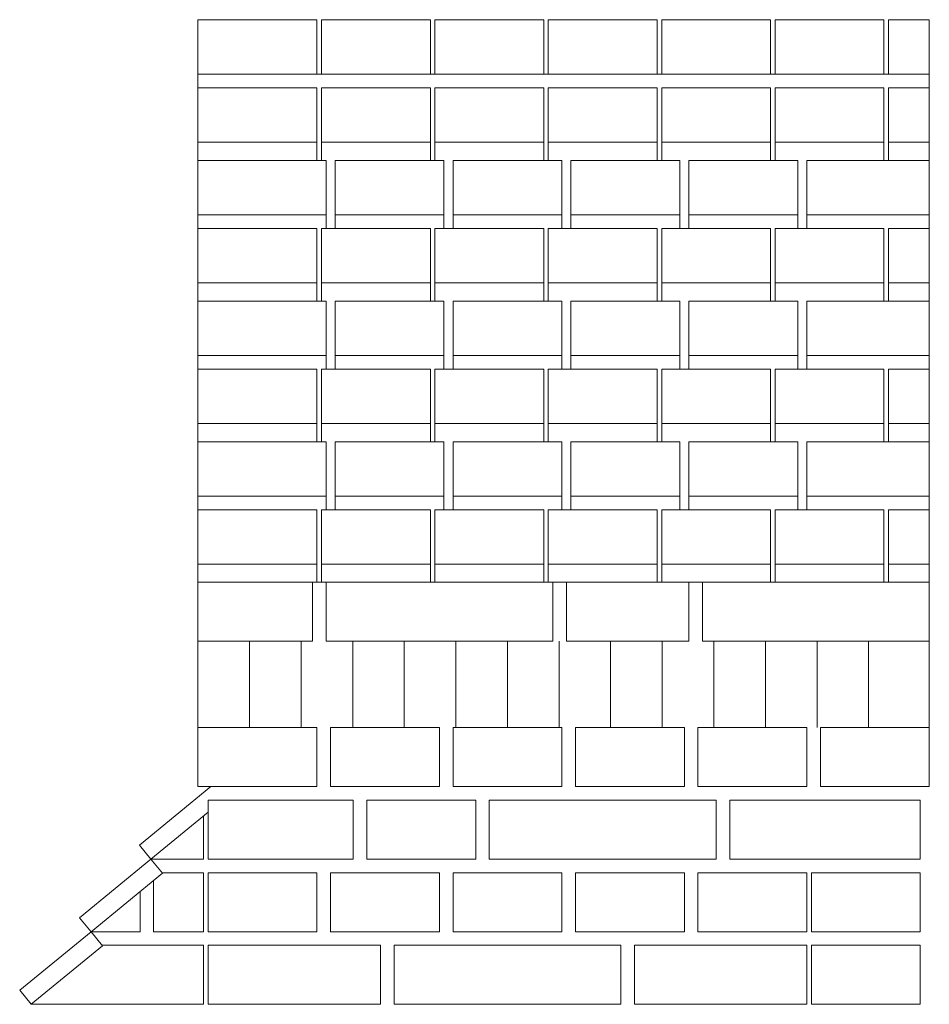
# Model space of a CAD drawing. Header units: millimetres. Extents: x 6567289036 to 6568990308, y 5976640423 to 5977332400.
# Tile 302 of 334: x 6568937162 to 6568938165, y 5976947665 to 5976948750. Entities that reach past the tile are written whole.
import ezdxf

# ---------------------------------------------------------------- set-up
doc = ezdxf.new("R2010")
doc.units = ezdxf.units.MM
doc.layers.add('INWENTARYZACJA', color=7, linetype='Continuous', lineweight=13)

msp = doc.modelspace()

# ---------------------------------------------------------------- linework, layer by layer
at = {"layer": 'INWENTARYZACJA'}
for p, q in [((6568937358.521295, 5976948749.54248), (6568937358.521295, 5976947969.54248)), ((6568937358.521295, 5976948749.54248), (6568937358.521295, 5976947969.54248)), ((6568937358.521295, 5976948689.54248), (6568938154.771295, 5976948689.54248)), ((6568937358.521295, 5976948689.54248), (6568938154.771295, 5976948689.54248)), ((6568938164.771295, 5976948129.54248), (6568938164.771295, 5976948689.54248)), ((6568938164.771295, 5976948129.54248), (6568938164.771295, 5976948689.54248)), ((6568937489.771295, 5976948614.54248), (6568937489.771295, 5976948594.54248)), ((6568937489.771295, 5976948614.54248), (6568937489.771295, 5976948594.54248)), ((6568937494.771295, 5976948614.54248), (6568937494.771295, 5976948594.54248)), ((6568937494.771295, 5976948614.54248), (6568937494.771295, 5976948594.54248)), ((6568937614.771295, 5976948614.54248), (6568937614.771295, 5976948594.54248)), ((6568937614.771295, 5976948614.54248), (6568937614.771295, 5976948594.54248)), ((6568937619.771295, 5976948614.54248), (6568937619.771295, 5976948594.54248)), ((6568937619.771295, 5976948614.54248), (6568937619.771295, 5976948594.54248)), ((6568937739.771295, 5976948614.54248), (6568937739.771295, 5976948594.54248)), ((6568937739.771295, 5976948614.54248), (6568937739.771295, 5976948594.54248)), ((6568937744.771295, 5976948614.54248), (6568937744.771295, 5976948594.54248)), ((6568937744.771295, 5976948614.54248), (6568937744.771295, 5976948594.54248)), ((6568937864.771295, 5976948614.54248), (6568937864.771295, 5976948594.54248)), ((6568937864.771295, 5976948614.54248), (6568937864.771295, 5976948594.54248)), ((6568937869.771295, 5976948614.54248), (6568937869.771295, 5976948594.54248)), ((6568937869.771295, 5976948614.54248), (6568937869.771295, 5976948594.54248)), ((6568937989.771295, 5976948614.54248), (6568937989.771295, 5976948594.54248)), ((6568937989.771295, 5976948614.54248), (6568937989.771295, 5976948594.54248)), ((6568937994.771295, 5976948614.54248), (6568937994.771295, 5976948594.54248)), ((6568937994.771295, 5976948614.54248), (6568937994.771295, 5976948594.54248)), ((6568938114.771295, 5976948614.54248), (6568938114.771295, 5976948594.54248)), ((6568938114.771295, 5976948614.54248), (6568938114.771295, 5976948594.54248)), ((6568938119.771295, 5976948614.54248), (6568938119.771295, 5976948594.54248)), ((6568938119.771295, 5976948614.54248), (6568938119.771295, 5976948594.54248)), ((6568937499.771295, 5976948534.54248), (6568937499.771295, 5976948519.54248)), ((6568937499.771295, 5976948534.54248), (6568937499.771295, 5976948519.54248)), ((6568937509.771295, 5976948534.54248), (6568937509.771295, 5976948519.54248)), ((6568937509.771295, 5976948534.54248), (6568937509.771295, 5976948519.54248)), ((6568937629.771295, 5976948534.54248), (6568937629.771295, 5976948519.54248)), ((6568937629.771295, 5976948534.54248), (6568937629.771295, 5976948519.54248)), ((6568937639.771295, 5976948534.54248), (6568937639.771295, 5976948519.54248)), ((6568937639.771295, 5976948534.54248), (6568937639.771295, 5976948519.54248)), ((6568937759.771295, 5976948534.54248), (6568937759.771295, 5976948519.54248)), ((6568937759.771295, 5976948534.54248), (6568937759.771295, 5976948519.54248)), ((6568937769.771295, 5976948534.54248), (6568937769.771295, 5976948519.54248)), ((6568937769.771295, 5976948534.54248), (6568937769.771295, 5976948519.54248)), ((6568937889.771295, 5976948534.54248), (6568937889.771295, 5976948519.54248)), ((6568937889.771295, 5976948534.54248), (6568937889.771295, 5976948519.54248)), ((6568937899.771295, 5976948534.54248), (6568937899.771295, 5976948519.54248)), ((6568937899.771295, 5976948534.54248), (6568937899.771295, 5976948519.54248)), ((6568938019.771295, 5976948534.54248), (6568938019.771295, 5976948519.54248)), ((6568938019.771295, 5976948534.54248), (6568938019.771295, 5976948519.54248)), ((6568938029.771295, 5976948534.54248), (6568938029.771295, 5976948519.54248)), ((6568938029.771295, 5976948534.54248), (6568938029.771295, 5976948519.54248)), ((6568937489.771295, 5976948459.54248), (6568937489.771295, 5976948439.54248)), ((6568937489.771295, 5976948459.54248), (6568937489.771295, 5976948439.54248)), ((6568937489.771295, 5976948459.54248), (6568937489.771295, 5976948439.54248)), ((6568937489.771295, 5976948459.54248), (6568937489.771295, 5976948439.54248)), ((6568937494.771295, 5976948459.54248), (6568937494.771295, 5976948439.54248)), ((6568937494.771295, 5976948459.54248), (6568937494.771295, 5976948439.54248)), ((6568937494.771295, 5976948459.54248), (6568937494.771295, 5976948439.54248)), ((6568937494.771295, 5976948459.54248), (6568937494.771295, 5976948439.54248)), ((6568937614.771295, 5976948459.54248), (6568937614.771295, 5976948439.54248)), ((6568937614.771295, 5976948459.54248), (6568937614.771295, 5976948439.54248)), ((6568937614.771295, 5976948459.54248), (6568937614.771295, 5976948439.54248)), ((6568937614.771295, 5976948459.54248), (6568937614.771295, 5976948439.54248)), ((6568937619.771295, 5976948459.54248), (6568937619.771295, 5976948439.54248)), ((6568937619.771295, 5976948459.54248), (6568937619.771295, 5976948439.54248)), ((6568937619.771295, 5976948459.54248), (6568937619.771295, 5976948439.54248)), ((6568937619.771295, 5976948459.54248), (6568937619.771295, 5976948439.54248)), ((6568937739.771295, 5976948459.54248), (6568937739.771295, 5976948439.54248)), ((6568937739.771295, 5976948459.54248), (6568937739.771295, 5976948439.54248)), ((6568937739.771295, 5976948459.54248), (6568937739.771295, 5976948439.54248)), ((6568937739.771295, 5976948459.54248), (6568937739.771295, 5976948439.54248)), ((6568937744.771295, 5976948459.54248), (6568937744.771295, 5976948439.54248)), ((6568937744.771295, 5976948459.54248), (6568937744.771295, 5976948439.54248)), ((6568937744.771295, 5976948459.54248), (6568937744.771295, 5976948439.54248)), ((6568937744.771295, 5976948459.54248), (6568937744.771295, 5976948439.54248)), ((6568937864.771295, 5976948459.54248), (6568937864.771295, 5976948439.54248)), ((6568937864.771295, 5976948459.54248), (6568937864.771295, 5976948439.54248)), ((6568937864.771295, 5976948459.54248), (6568937864.771295, 5976948439.54248)), ((6568937864.771295, 5976948459.54248), (6568937864.771295, 5976948439.54248)), ((6568937869.771295, 5976948459.54248), (6568937869.771295, 5976948439.54248)), ((6568937869.771295, 5976948459.54248), (6568937869.771295, 5976948439.54248)), ((6568937869.771295, 5976948459.54248), (6568937869.771295, 5976948439.54248)), ((6568937869.771295, 5976948459.54248), (6568937869.771295, 5976948439.54248)), ((6568937989.771295, 5976948459.54248), (6568937989.771295, 5976948439.54248)), ((6568937989.771295, 5976948459.54248), (6568937989.771295, 5976948439.54248)), ((6568937989.771295, 5976948459.54248), (6568937989.771295, 5976948439.54248)), ((6568937989.771295, 5976948459.54248), (6568937989.771295, 5976948439.54248)), ((6568937994.771295, 5976948459.54248), (6568937994.771295, 5976948439.54248)), ((6568937994.771295, 5976948459.54248), (6568937994.771295, 5976948439.54248)), ((6568937994.771295, 5976948459.54248), (6568937994.771295, 5976948439.54248)), ((6568937994.771295, 5976948459.54248), (6568937994.771295, 5976948439.54248)), ((6568938114.771295, 5976948459.54248), (6568938114.771295, 5976948439.54248)), ((6568938114.771295, 5976948459.54248), (6568938114.771295, 5976948439.54248)), ((6568938114.771295, 5976948459.54248), (6568938114.771295, 5976948439.54248)), ((6568938114.771295, 5976948459.54248), (6568938114.771295, 5976948439.54248)), ((6568938119.771295, 5976948459.54248), (6568938119.771295, 5976948439.54248)), ((6568938119.771295, 5976948459.54248), (6568938119.771295, 5976948439.54248)), ((6568938119.771295, 5976948459.54248), (6568938119.771295, 5976948439.54248)), ((6568938119.771295, 5976948459.54248), (6568938119.771295, 5976948439.54248)), ((6568937499.771295, 5976948379.54248), (6568937499.771295, 5976948364.54248)), ((6568937499.771295, 5976948379.54248), (6568937499.771295, 5976948364.54248)), ((6568937499.771295, 5976948379.54248), (6568937499.771295, 5976948364.54248)), ((6568937499.771295, 5976948379.54248), (6568937499.771295, 5976948364.54248)), ((6568937509.771295, 5976948379.54248), (6568937509.771295, 5976948364.54248)), ((6568937509.771295, 5976948379.54248), (6568937509.771295, 5976948364.54248)), ((6568937509.771295, 5976948379.54248), (6568937509.771295, 5976948364.54248)), ((6568937509.771295, 5976948379.54248), (6568937509.771295, 5976948364.54248)), ((6568937629.771295, 5976948379.54248), (6568937629.771295, 5976948364.54248)), ((6568937629.771295, 5976948379.54248), (6568937629.771295, 5976948364.54248)), ((6568937629.771295, 5976948379.54248), (6568937629.771295, 5976948364.54248)), ((6568937629.771295, 5976948379.54248), (6568937629.771295, 5976948364.54248)), ((6568937639.771295, 5976948379.54248), (6568937639.771295, 5976948364.54248)), ((6568937639.771295, 5976948379.54248), (6568937639.771295, 5976948364.54248)), ((6568937639.771295, 5976948379.54248), (6568937639.771295, 5976948364.54248)), ((6568937639.771295, 5976948379.54248), (6568937639.771295, 5976948364.54248)), ((6568937759.771295, 5976948379.54248), (6568937759.771295, 5976948364.54248)), ((6568937759.771295, 5976948379.54248), (6568937759.771295, 5976948364.54248)), ((6568937759.771295, 5976948379.54248), (6568937759.771295, 5976948364.54248)), ((6568937759.771295, 5976948379.54248), (6568937759.771295, 5976948364.54248)), ((6568937769.771295, 5976948379.54248), (6568937769.771295, 5976948364.54248)), ((6568937769.771295, 5976948379.54248), (6568937769.771295, 5976948364.54248)), ((6568937769.771295, 5976948379.54248), (6568937769.771295, 5976948364.54248)), ((6568937769.771295, 5976948379.54248), (6568937769.771295, 5976948364.54248)), ((6568937889.771295, 5976948379.54248), (6568937889.771295, 5976948364.54248)), ((6568937889.771295, 5976948379.54248), (6568937889.771295, 5976948364.54248)), ((6568937889.771295, 5976948379.54248), (6568937889.771295, 5976948364.54248)), ((6568937889.771295, 5976948379.54248), (6568937889.771295, 5976948364.54248)), ((6568937899.771295, 5976948379.54248), (6568937899.771295, 5976948364.54248)), ((6568937899.771295, 5976948379.54248), (6568937899.771295, 5976948364.54248)), ((6568937899.771295, 5976948379.54248), (6568937899.771295, 5976948364.54248)), ((6568937899.771295, 5976948379.54248), (6568937899.771295, 5976948364.54248)), ((6568938019.771295, 5976948379.54248), (6568938019.771295, 5976948364.54248)), ((6568938019.771295, 5976948379.54248), (6568938019.771295, 5976948364.54248)), ((6568938019.771295, 5976948379.54248), (6568938019.771295, 5976948364.54248)), ((6568938019.771295, 5976948379.54248), (6568938019.771295, 5976948364.54248)), ((6568938029.771295, 5976948379.54248), (6568938029.771295, 5976948364.54248)), ((6568938029.771295, 5976948379.54248), (6568938029.771295, 5976948364.54248)), ((6568938029.771295, 5976948379.54248), (6568938029.771295, 5976948364.54248)), ((6568938029.771295, 5976948379.54248), (6568938029.771295, 5976948364.54248)), ((6568937489.771295, 5976948304.54248), (6568937489.771295, 5976948284.54248)), ((6568937489.771295, 5976948304.54248), (6568937489.771295, 5976948284.54248)), ((6568937494.771295, 5976948304.54248), (6568937494.771295, 5976948284.54248)), ((6568937494.771295, 5976948304.54248), (6568937494.771295, 5976948284.54248)), ((6568937614.771295, 5976948304.54248), (6568937614.771295, 5976948284.54248)), ((6568937614.771295, 5976948304.54248), (6568937614.771295, 5976948284.54248)), ((6568937619.771295, 5976948304.54248), (6568937619.771295, 5976948284.54248)), ((6568937619.771295, 5976948304.54248), (6568937619.771295, 5976948284.54248)), ((6568937739.771295, 5976948304.54248), (6568937739.771295, 5976948284.54248)), ((6568937739.771295, 5976948304.54248), (6568937739.771295, 5976948284.54248)), ((6568937744.771295, 5976948304.54248), (6568937744.771295, 5976948284.54248)), ((6568937744.771295, 5976948304.54248), (6568937744.771295, 5976948284.54248)), ((6568937864.771295, 5976948304.54248), (6568937864.771295, 5976948284.54248)), ((6568937864.771295, 5976948304.54248), (6568937864.771295, 5976948284.54248)), ((6568937869.771295, 5976948304.54248), (6568937869.771295, 5976948284.54248)), ((6568937869.771295, 5976948304.54248), (6568937869.771295, 5976948284.54248)), ((6568937989.771295, 5976948304.54248), (6568937989.771295, 5976948284.54248)), ((6568937989.771295, 5976948304.54248), (6568937989.771295, 5976948284.54248)), ((6568937994.771295, 5976948304.54248), (6568937994.771295, 5976948284.54248)), ((6568937994.771295, 5976948304.54248), (6568937994.771295, 5976948284.54248)), ((6568938114.771295, 5976948304.54248), (6568938114.771295, 5976948284.54248)), ((6568938114.771295, 5976948304.54248), (6568938114.771295, 5976948284.54248)), ((6568938119.771295, 5976948304.54248), (6568938119.771295, 5976948284.54248)), ((6568938119.771295, 5976948304.54248), (6568938119.771295, 5976948284.54248)), ((6568937499.771295, 5976948224.54248), (6568937499.771295, 5976948209.54248)), ((6568937499.771295, 5976948224.54248), (6568937499.771295, 5976948209.54248)), ((6568937509.771295, 5976948224.54248), (6568937509.771295, 5976948209.54248)), ((6568937509.771295, 5976948224.54248), (6568937509.771295, 5976948209.54248)), ((6568937629.771295, 5976948224.54248), (6568937629.771295, 5976948209.54248)), ((6568937629.771295, 5976948224.54248), (6568937629.771295, 5976948209.54248)), ((6568937639.771295, 5976948224.54248), (6568937639.771295, 5976948209.54248)), ((6568937639.771295, 5976948224.54248), (6568937639.771295, 5976948209.54248)), ((6568937759.771295, 5976948224.54248), (6568937759.771295, 5976948209.54248)), ((6568937759.771295, 5976948224.54248), (6568937759.771295, 5976948209.54248)), ((6568937769.771295, 5976948224.54248), (6568937769.771295, 5976948209.54248)), ((6568937769.771295, 5976948224.54248), (6568937769.771295, 5976948209.54248)), ((6568937889.771295, 5976948224.54248), (6568937889.771295, 5976948209.54248)), ((6568937889.771295, 5976948224.54248), (6568937889.771295, 5976948209.54248)), ((6568937899.771295, 5976948224.54248), (6568937899.771295, 5976948209.54248)), ((6568937899.771295, 5976948224.54248), (6568937899.771295, 5976948209.54248)), ((6568938019.771295, 5976948224.54248), (6568938019.771295, 5976948209.54248)), ((6568938019.771295, 5976948224.54248), (6568938019.771295, 5976948209.54248)), ((6568938029.771295, 5976948224.54248), (6568938029.771295, 5976948209.54248)), ((6568938029.771295, 5976948224.54248), (6568938029.771295, 5976948209.54248)), ((6568937489.771295, 5976948149.54248), (6568937489.771295, 5976948129.54248)), ((6568937489.771295, 5976948149.54248), (6568937489.771295, 5976948129.54248)), ((6568937494.771295, 5976948149.54248), (6568937494.771295, 5976948129.54248)), ((6568937494.771295, 5976948149.54248), (6568937494.771295, 5976948129.54248)), ((6568937614.771295, 5976948149.54248), (6568937614.771295, 5976948129.54248)), ((6568937614.771295, 5976948149.54248), (6568937614.771295, 5976948129.54248)), ((6568937619.771295, 5976948149.54248), (6568937619.771295, 5976948129.54248)), ((6568937619.771295, 5976948149.54248), (6568937619.771295, 5976948129.54248)), ((6568937739.771295, 5976948149.54248), (6568937739.771295, 5976948129.54248)), ((6568937739.771295, 5976948149.54248), (6568937739.771295, 5976948129.54248)), ((6568937744.771295, 5976948149.54248), (6568937744.771295, 5976948129.54248)), ((6568937744.771295, 5976948149.54248), (6568937744.771295, 5976948129.54248)), ((6568937864.771295, 5976948149.54248), (6568937864.771295, 5976948129.54248)), ((6568937864.771295, 5976948149.54248), (6568937864.771295, 5976948129.54248)), ((6568937869.771295, 5976948149.54248), (6568937869.771295, 5976948129.54248)), ((6568937869.771295, 5976948149.54248), (6568937869.771295, 5976948129.54248)), ((6568937989.771295, 5976948149.54248), (6568937989.771295, 5976948129.54248)), ((6568937989.771295, 5976948149.54248), (6568937989.771295, 5976948129.54248)), ((6568937994.771295, 5976948149.54248), (6568937994.771295, 5976948129.54248)), ((6568937994.771295, 5976948149.54248), (6568937994.771295, 5976948129.54248)), ((6568938114.771295, 5976948149.54248), (6568938114.771295, 5976948129.54248)), ((6568938114.771295, 5976948149.54248), (6568938114.771295, 5976948129.54248)), ((6568938119.771295, 5976948149.54248), (6568938119.771295, 5976948129.54248)), ((6568938119.771295, 5976948149.54248), (6568938119.771295, 5976948129.54248)), ((6568938154.771295, 5976948129.54248), (6568937358.521295, 5976948129.54248)), ((6568938154.771295, 5976948129.54248), (6568937358.521295, 5976948129.54248)), ((6568937415.396295, 5976948064.54248), (6568937415.396295, 5976947969.54248)), ((6568937415.396295, 5976948064.54248), (6568937415.396295, 5976947969.54248)), ((6568937472.271295, 5976948064.54248), (6568937472.271295, 5976947969.54248)), ((6568937472.271295, 5976948064.54248), (6568937472.271295, 5976947969.54248)), ((6568937529.146295, 5976948064.54248), (6568937529.146295, 5976947969.54248)), ((6568937529.146295, 5976948064.54248), (6568937529.146295, 5976947969.54248)), ((6568937586.021295, 5976948064.54248), (6568937586.021295, 5976947969.54248)), ((6568937586.021295, 5976948064.54248), (6568937586.021295, 5976947969.54248)), ((6568937642.896295, 5976948064.54248), (6568937642.896295, 5976947969.54248)), ((6568937642.896295, 5976948064.54248), (6568937642.896295, 5976947969.54248)), ((6568937699.771295, 5976947969.54248), (6568937699.771295, 5976948064.54248)), ((6568937699.771295, 5976947969.54248), (6568937699.771295, 5976948064.54248)), ((6568937756.646295, 5976948064.54248), (6568937756.646295, 5976947969.54248)), ((6568937756.646295, 5976948064.54248), (6568937756.646295, 5976947969.54248)), ((6568937813.521295, 5976948064.54248), (6568937813.521295, 5976947969.54248)), ((6568937813.521295, 5976948064.54248), (6568937813.521295, 5976947969.54248)), ((6568937870.396295, 5976948064.54248), (6568937870.396295, 5976947969.54248)), ((6568937870.396295, 5976948064.54248), (6568937870.396295, 5976947969.54248)), ((6568937927.271295, 5976948064.54248), (6568937927.271295, 5976947969.54248)), ((6568937927.271295, 5976948064.54248), (6568937927.271295, 5976947969.54248)), ((6568937984.146295, 5976948064.54248), (6568937984.146295, 5976947969.54248)), ((6568937984.146295, 5976948064.54248), (6568937984.146295, 5976947969.54248)), ((6568938041.021295, 5976948064.54248), (6568938041.021295, 5976947969.54248)), ((6568938041.021295, 5976948064.54248), (6568938041.021295, 5976947969.54248)), ((6568938097.896295, 5976948064.54248), (6568938097.896295, 5976947969.54248)), ((6568938097.896295, 5976948064.54248), (6568938097.896295, 5976947969.54248)), ((6568938164.771295, 5976947969.54248), (6568938164.771295, 5976948064.54248)), ((6568938164.771295, 5976947969.54248), (6568938164.771295, 5976948064.54248)), ((6568937294.024971, 5976947840.003947), (6568937372.681308, 5976947904.54248)), ((6568937306.711304, 5976947824.54248), (6568937369.771295, 5976947876.284011)), ((6568937306.711304, 5976947824.54248), (6568937294.024971, 5976947840.003947)), ((6568937294.024971, 5976947840.003947), (6568937294.024971, 5976947840.003947)), ((6568937228.054967, 5976947760.003947), (6568937306.711304, 5976947824.54248)), ((6568937306.711304, 5976947824.54248), (6568937319.397635, 5976947809.081012)), ((6568937240.741299, 5976947744.54248), (6568937319.397635, 5976947809.081012)), ((6568937240.741299, 5976947744.54248), (6568937228.054967, 5976947760.003947)), ((6568937240.741299, 5976947744.54248), (6568937162.084962, 5976947680.003947)), ((6568937240.741299, 5976947744.54248), (6568937253.427631, 5976947729.081012)), ((6568937174.771295, 5976947664.54248), (6568937253.427631, 5976947729.081012)), ((6568937174.771295, 5976947664.54248), (6568937162.084962, 5976947680.003947))]:
    msp.add_line(p, q, dxfattribs=at)
for points in [[(6568937358.521295, 5976948689.54248), (6568937358.521295, 5976948749.54248), (6568937489.771295, 5976948749.54248), (6568937489.771295, 5976948689.54248), (6568937369.771295, 5976948689.54248)], [(6568937358.521295, 5976948689.54248), (6568937358.521295, 5976948749.54248), (6568937489.771295, 5976948749.54248), (6568937489.771295, 5976948689.54248), (6568937369.771295, 5976948689.54248)], [(6568937494.771295, 5976948689.54248), (6568937494.771295, 5976948749.54248), (6568937614.771295, 5976948749.54248), (6568937614.771295, 5976948689.54248), (6568937494.771295, 5976948689.54248)], [(6568937494.771295, 5976948689.54248), (6568937494.771295, 5976948749.54248), (6568937614.771295, 5976948749.54248), (6568937614.771295, 5976948689.54248), (6568937494.771295, 5976948689.54248)], [(6568937619.771295, 5976948689.54248), (6568937619.771295, 5976948749.54248), (6568937739.771295, 5976948749.54248), (6568937739.771295, 5976948689.54248), (6568937619.771295, 5976948689.54248)], [(6568937619.771295, 5976948689.54248), (6568937619.771295, 5976948749.54248), (6568937739.771295, 5976948749.54248), (6568937739.771295, 5976948689.54248), (6568937619.771295, 5976948689.54248)], [(6568937744.771295, 5976948689.54248), (6568937744.771295, 5976948749.54248), (6568937864.771295, 5976948749.54248), (6568937864.771295, 5976948689.54248), (6568937744.771295, 5976948689.54248)], [(6568937744.771295, 5976948689.54248), (6568937744.771295, 5976948749.54248), (6568937864.771295, 5976948749.54248), (6568937864.771295, 5976948689.54248), (6568937744.771295, 5976948689.54248)], [(6568937869.771295, 5976948689.54248), (6568937869.771295, 5976948749.54248), (6568937989.771295, 5976948749.54248), (6568937989.771295, 5976948689.54248), (6568937869.771295, 5976948689.54248)], [(6568937869.771295, 5976948689.54248), (6568937869.771295, 5976948749.54248), (6568937989.771295, 5976948749.54248), (6568937989.771295, 5976948689.54248), (6568937869.771295, 5976948689.54248)], [(6568937994.771295, 5976948689.54248), (6568937994.771295, 5976948749.54248), (6568938114.771295, 5976948749.54248), (6568938114.771295, 5976948689.54248), (6568937994.771295, 5976948689.54248)], [(6568937994.771295, 5976948689.54248), (6568937994.771295, 5976948749.54248), (6568938114.771295, 5976948749.54248), (6568938114.771295, 5976948689.54248), (6568937994.771295, 5976948689.54248)], [(6568938119.771295, 5976948689.54248), (6568938119.771295, 5976948749.54248), (6568938164.771295, 5976948749.54248), (6568938164.771295, 5976948689.54248), (6568938119.771295, 5976948689.54248)], [(6568938119.771295, 5976948689.54248), (6568938119.771295, 5976948749.54248), (6568938164.771295, 5976948749.54248), (6568938164.771295, 5976948689.54248), (6568938119.771295, 5976948689.54248)], [(6568937358.521295, 5976948614.54248), (6568937358.521295, 5976948674.54248), (6568937489.771295, 5976948674.54248), (6568937489.771295, 5976948614.54248), (6568937358.521295, 5976948614.54248)], [(6568937358.521295, 5976948614.54248), (6568937358.521295, 5976948674.54248), (6568937489.771295, 5976948674.54248), (6568937489.771295, 5976948614.54248), (6568937358.521295, 5976948614.54248)], [(6568937494.771295, 5976948614.54248), (6568937494.771295, 5976948674.54248), (6568937614.771295, 5976948674.54248), (6568937614.771295, 5976948614.54248), (6568937494.771295, 5976948614.54248)], [(6568937494.771295, 5976948614.54248), (6568937494.771295, 5976948674.54248), (6568937614.771295, 5976948674.54248), (6568937614.771295, 5976948614.54248), (6568937494.771295, 5976948614.54248)], [(6568937619.771295, 5976948614.54248), (6568937619.771295, 5976948674.54248), (6568937739.771295, 5976948674.54248), (6568937739.771295, 5976948614.54248), (6568937619.771295, 5976948614.54248)], [(6568937619.771295, 5976948614.54248), (6568937619.771295, 5976948674.54248), (6568937739.771295, 5976948674.54248), (6568937739.771295, 5976948614.54248), (6568937619.771295, 5976948614.54248)], [(6568937744.771295, 5976948614.54248), (6568937744.771295, 5976948674.54248), (6568937864.771295, 5976948674.54248), (6568937864.771295, 5976948614.54248), (6568937744.771295, 5976948614.54248)], [(6568937744.771295, 5976948614.54248), (6568937744.771295, 5976948674.54248), (6568937864.771295, 5976948674.54248), (6568937864.771295, 5976948614.54248), (6568937744.771295, 5976948614.54248)], [(6568937869.771295, 5976948614.54248), (6568937869.771295, 5976948674.54248), (6568937989.771295, 5976948674.54248), (6568937989.771295, 5976948614.54248), (6568937869.771295, 5976948614.54248)], [(6568937869.771295, 5976948614.54248), (6568937869.771295, 5976948674.54248), (6568937989.771295, 5976948674.54248), (6568937989.771295, 5976948614.54248), (6568937869.771295, 5976948614.54248)], [(6568937994.771295, 5976948614.54248), (6568937994.771295, 5976948674.54248), (6568938114.771295, 5976948674.54248), (6568938114.771295, 5976948614.54248), (6568937994.771295, 5976948614.54248)], [(6568937994.771295, 5976948614.54248), (6568937994.771295, 5976948674.54248), (6568938114.771295, 5976948674.54248), (6568938114.771295, 5976948614.54248), (6568937994.771295, 5976948614.54248)], [(6568938119.771295, 5976948614.54248), (6568938119.771295, 5976948674.54248), (6568938164.771295, 5976948674.54248), (6568938164.771295, 5976948614.54248), (6568938119.771295, 5976948614.54248)], [(6568938119.771295, 5976948614.54248), (6568938119.771295, 5976948674.54248), (6568938164.771295, 5976948674.54248), (6568938164.771295, 5976948614.54248), (6568938119.771295, 5976948614.54248)], [(6568937358.521295, 5976948534.54248), (6568937358.521295, 5976948594.54248), (6568937499.771295, 5976948594.54248), (6568937499.771295, 5976948534.54248), (6568937358.521295, 5976948534.54248)], [(6568937358.521295, 5976948534.54248), (6568937358.521295, 5976948594.54248), (6568937499.771295, 5976948594.54248), (6568937499.771295, 5976948534.54248), (6568937358.521295, 5976948534.54248)], [(6568937509.771295, 5976948534.54248), (6568937509.771295, 5976948594.54248), (6568937629.771295, 5976948594.54248), (6568937629.771295, 5976948534.54248), (6568937509.771295, 5976948534.54248)], [(6568937509.771295, 5976948534.54248), (6568937509.771295, 5976948594.54248), (6568937629.771295, 5976948594.54248), (6568937629.771295, 5976948534.54248), (6568937509.771295, 5976948534.54248)], [(6568937639.771295, 5976948534.54248), (6568937639.771295, 5976948594.54248), (6568937759.771295, 5976948594.54248), (6568937759.771295, 5976948534.54248), (6568937639.771295, 5976948534.54248)], [(6568937639.771295, 5976948534.54248), (6568937639.771295, 5976948594.54248), (6568937759.771295, 5976948594.54248), (6568937759.771295, 5976948534.54248), (6568937639.771295, 5976948534.54248)], [(6568937769.771295, 5976948534.54248), (6568937769.771295, 5976948594.54248), (6568937889.771295, 5976948594.54248), (6568937889.771295, 5976948534.54248), (6568937769.771295, 5976948534.54248)], [(6568937769.771295, 5976948534.54248), (6568937769.771295, 5976948594.54248), (6568937889.771295, 5976948594.54248), (6568937889.771295, 5976948534.54248), (6568937769.771295, 5976948534.54248)], [(6568937899.771295, 5976948534.54248), (6568937899.771295, 5976948594.54248), (6568938019.771295, 5976948594.54248), (6568938019.771295, 5976948534.54248), (6568937899.771295, 5976948534.54248)], [(6568937899.771295, 5976948534.54248), (6568937899.771295, 5976948594.54248), (6568938019.771295, 5976948594.54248), (6568938019.771295, 5976948534.54248), (6568937899.771295, 5976948534.54248)], [(6568938029.771295, 5976948534.54248), (6568938029.771295, 5976948594.54248), (6568938164.771295, 5976948594.54248), (6568938164.771295, 5976948534.54248), (6568938029.771295, 5976948534.54248)], [(6568938029.771295, 5976948534.54248), (6568938029.771295, 5976948594.54248), (6568938164.771295, 5976948594.54248), (6568938164.771295, 5976948534.54248), (6568938029.771295, 5976948534.54248)], [(6568937358.521295, 5976948459.54248), (6568937358.521295, 5976948519.54248), (6568937489.771295, 5976948519.54248), (6568937489.771295, 5976948459.54248), (6568937358.521295, 5976948459.54248)], [(6568937358.521295, 5976948459.54248), (6568937358.521295, 5976948519.54248), (6568937489.771295, 5976948519.54248), (6568937489.771295, 5976948459.54248), (6568937358.521295, 5976948459.54248)], [(6568937494.771295, 5976948459.54248), (6568937494.771295, 5976948519.54248), (6568937614.771295, 5976948519.54248), (6568937614.771295, 5976948459.54248), (6568937494.771295, 5976948459.54248)], [(6568937494.771295, 5976948459.54248), (6568937494.771295, 5976948519.54248), (6568937614.771295, 5976948519.54248), (6568937614.771295, 5976948459.54248), (6568937494.771295, 5976948459.54248)], [(6568937619.771295, 5976948459.54248), (6568937619.771295, 5976948519.54248), (6568937739.771295, 5976948519.54248), (6568937739.771295, 5976948459.54248), (6568937619.771295, 5976948459.54248)], [(6568937619.771295, 5976948459.54248), (6568937619.771295, 5976948519.54248), (6568937739.771295, 5976948519.54248), (6568937739.771295, 5976948459.54248), (6568937619.771295, 5976948459.54248)], [(6568937744.771295, 5976948459.54248), (6568937744.771295, 5976948519.54248), (6568937864.771295, 5976948519.54248), (6568937864.771295, 5976948459.54248), (6568937744.771295, 5976948459.54248)], [(6568937744.771295, 5976948459.54248), (6568937744.771295, 5976948519.54248), (6568937864.771295, 5976948519.54248), (6568937864.771295, 5976948459.54248), (6568937744.771295, 5976948459.54248)], [(6568937869.771295, 5976948459.54248), (6568937869.771295, 5976948519.54248), (6568937989.771295, 5976948519.54248), (6568937989.771295, 5976948459.54248), (6568937869.771295, 5976948459.54248)], [(6568937869.771295, 5976948459.54248), (6568937869.771295, 5976948519.54248), (6568937989.771295, 5976948519.54248), (6568937989.771295, 5976948459.54248), (6568937869.771295, 5976948459.54248)], [(6568937994.771295, 5976948459.54248), (6568937994.771295, 5976948519.54248), (6568938114.771295, 5976948519.54248), (6568938114.771295, 5976948459.54248), (6568937994.771295, 5976948459.54248)], [(6568937994.771295, 5976948459.54248), (6568937994.771295, 5976948519.54248), (6568938114.771295, 5976948519.54248), (6568938114.771295, 5976948459.54248), (6568937994.771295, 5976948459.54248)], [(6568938119.771295, 5976948459.54248), (6568938119.771295, 5976948519.54248), (6568938164.771295, 5976948519.54248), (6568938164.771295, 5976948459.54248), (6568938119.771295, 5976948459.54248)], [(6568938119.771295, 5976948459.54248), (6568938119.771295, 5976948519.54248), (6568938164.771295, 5976948519.54248), (6568938164.771295, 5976948459.54248), (6568938119.771295, 5976948459.54248)], [(6568937358.521295, 5976948379.54248), (6568937358.521295, 5976948439.54248), (6568937499.771295, 5976948439.54248), (6568937499.771295, 5976948379.54248), (6568937358.521295, 5976948379.54248)], [(6568937358.521295, 5976948379.54248), (6568937358.521295, 5976948439.54248), (6568937499.771295, 5976948439.54248), (6568937499.771295, 5976948379.54248), (6568937358.521295, 5976948379.54248)], [(6568937509.771295, 5976948379.54248), (6568937509.771295, 5976948439.54248), (6568937629.771295, 5976948439.54248), (6568937629.771295, 5976948379.54248), (6568937509.771295, 5976948379.54248)], [(6568937509.771295, 5976948379.54248), (6568937509.771295, 5976948439.54248), (6568937629.771295, 5976948439.54248), (6568937629.771295, 5976948379.54248), (6568937509.771295, 5976948379.54248)], [(6568937639.771295, 5976948379.54248), (6568937639.771295, 5976948439.54248), (6568937759.771295, 5976948439.54248), (6568937759.771295, 5976948379.54248), (6568937639.771295, 5976948379.54248)], [(6568937639.771295, 5976948379.54248), (6568937639.771295, 5976948439.54248), (6568937759.771295, 5976948439.54248), (6568937759.771295, 5976948379.54248), (6568937639.771295, 5976948379.54248)], [(6568937769.771295, 5976948379.54248), (6568937769.771295, 5976948439.54248), (6568937889.771295, 5976948439.54248), (6568937889.771295, 5976948379.54248), (6568937769.771295, 5976948379.54248)], [(6568937769.771295, 5976948379.54248), (6568937769.771295, 5976948439.54248), (6568937889.771295, 5976948439.54248), (6568937889.771295, 5976948379.54248), (6568937769.771295, 5976948379.54248)], [(6568937899.771295, 5976948379.54248), (6568937899.771295, 5976948439.54248), (6568938019.771295, 5976948439.54248), (6568938019.771295, 5976948379.54248), (6568937899.771295, 5976948379.54248)], [(6568937899.771295, 5976948379.54248), (6568937899.771295, 5976948439.54248), (6568938019.771295, 5976948439.54248), (6568938019.771295, 5976948379.54248), (6568937899.771295, 5976948379.54248)], [(6568938029.771295, 5976948379.54248), (6568938029.771295, 5976948439.54248), (6568938164.771295, 5976948439.54248), (6568938164.771295, 5976948379.54248), (6568938029.771295, 5976948379.54248)], [(6568938029.771295, 5976948379.54248), (6568938029.771295, 5976948439.54248), (6568938164.771295, 5976948439.54248), (6568938164.771295, 5976948379.54248), (6568938029.771295, 5976948379.54248)], [(6568937358.521295, 5976948304.54248), (6568937358.521295, 5976948364.54248), (6568937489.771295, 5976948364.54248), (6568937489.771295, 5976948304.54248), (6568937358.521295, 5976948304.54248)], [(6568937358.521295, 5976948304.54248), (6568937358.521295, 5976948364.54248), (6568937489.771295, 5976948364.54248), (6568937489.771295, 5976948304.54248), (6568937358.521295, 5976948304.54248)], [(6568937494.771295, 5976948304.54248), (6568937494.771295, 5976948364.54248), (6568937614.771295, 5976948364.54248), (6568937614.771295, 5976948304.54248), (6568937494.771295, 5976948304.54248)], [(6568937494.771295, 5976948304.54248), (6568937494.771295, 5976948364.54248), (6568937614.771295, 5976948364.54248), (6568937614.771295, 5976948304.54248), (6568937494.771295, 5976948304.54248)], [(6568937619.771295, 5976948304.54248), (6568937619.771295, 5976948364.54248), (6568937739.771295, 5976948364.54248), (6568937739.771295, 5976948304.54248), (6568937619.771295, 5976948304.54248)], [(6568937619.771295, 5976948304.54248), (6568937619.771295, 5976948364.54248), (6568937739.771295, 5976948364.54248), (6568937739.771295, 5976948304.54248), (6568937619.771295, 5976948304.54248)], [(6568937744.771295, 5976948304.54248), (6568937744.771295, 5976948364.54248), (6568937864.771295, 5976948364.54248), (6568937864.771295, 5976948304.54248), (6568937744.771295, 5976948304.54248)], [(6568937744.771295, 5976948304.54248), (6568937744.771295, 5976948364.54248), (6568937864.771295, 5976948364.54248), (6568937864.771295, 5976948304.54248), (6568937744.771295, 5976948304.54248)], [(6568937869.771295, 5976948304.54248), (6568937869.771295, 5976948364.54248), (6568937989.771295, 5976948364.54248), (6568937989.771295, 5976948304.54248), (6568937869.771295, 5976948304.54248)], [(6568937869.771295, 5976948304.54248), (6568937869.771295, 5976948364.54248), (6568937989.771295, 5976948364.54248), (6568937989.771295, 5976948304.54248), (6568937869.771295, 5976948304.54248)], [(6568937994.771295, 5976948304.54248), (6568937994.771295, 5976948364.54248), (6568938114.771295, 5976948364.54248), (6568938114.771295, 5976948304.54248), (6568937994.771295, 5976948304.54248)], [(6568937994.771295, 5976948304.54248), (6568937994.771295, 5976948364.54248), (6568938114.771295, 5976948364.54248), (6568938114.771295, 5976948304.54248), (6568937994.771295, 5976948304.54248)], [(6568938119.771295, 5976948304.54248), (6568938119.771295, 5976948364.54248), (6568938164.771295, 5976948364.54248), (6568938164.771295, 5976948304.54248), (6568938119.771295, 5976948304.54248)], [(6568938119.771295, 5976948304.54248), (6568938119.771295, 5976948364.54248), (6568938164.771295, 5976948364.54248), (6568938164.771295, 5976948304.54248), (6568938119.771295, 5976948304.54248)], [(6568937358.521295, 5976948224.54248), (6568937358.521295, 5976948284.54248), (6568937499.771295, 5976948284.54248), (6568937499.771295, 5976948224.54248), (6568937358.521295, 5976948224.54248)], [(6568937358.521295, 5976948224.54248), (6568937358.521295, 5976948284.54248), (6568937499.771295, 5976948284.54248), (6568937499.771295, 5976948224.54248), (6568937358.521295, 5976948224.54248)], [(6568937509.771295, 5976948224.54248), (6568937509.771295, 5976948284.54248), (6568937629.771295, 5976948284.54248), (6568937629.771295, 5976948224.54248), (6568937509.771295, 5976948224.54248)], [(6568937509.771295, 5976948224.54248), (6568937509.771295, 5976948284.54248), (6568937629.771295, 5976948284.54248), (6568937629.771295, 5976948224.54248), (6568937509.771295, 5976948224.54248)], [(6568937639.771295, 5976948224.54248), (6568937639.771295, 5976948284.54248), (6568937759.771295, 5976948284.54248), (6568937759.771295, 5976948224.54248), (6568937639.771295, 5976948224.54248)], [(6568937639.771295, 5976948224.54248), (6568937639.771295, 5976948284.54248), (6568937759.771295, 5976948284.54248), (6568937759.771295, 5976948224.54248), (6568937639.771295, 5976948224.54248)], [(6568937769.771295, 5976948224.54248), (6568937769.771295, 5976948284.54248), (6568937889.771295, 5976948284.54248), (6568937889.771295, 5976948224.54248), (6568937769.771295, 5976948224.54248)], [(6568937769.771295, 5976948224.54248), (6568937769.771295, 5976948284.54248), (6568937889.771295, 5976948284.54248), (6568937889.771295, 5976948224.54248), (6568937769.771295, 5976948224.54248)], [(6568937899.771295, 5976948224.54248), (6568937899.771295, 5976948284.54248), (6568938019.771295, 5976948284.54248), (6568938019.771295, 5976948224.54248), (6568937899.771295, 5976948224.54248)], [(6568937899.771295, 5976948224.54248), (6568937899.771295, 5976948284.54248), (6568938019.771295, 5976948284.54248), (6568938019.771295, 5976948224.54248), (6568937899.771295, 5976948224.54248)], [(6568938029.771295, 5976948224.54248), (6568938029.771295, 5976948284.54248), (6568938164.771295, 5976948284.54248), (6568938164.771295, 5976948224.54248), (6568938029.771295, 5976948224.54248)], [(6568938029.771295, 5976948224.54248), (6568938029.771295, 5976948284.54248), (6568938164.771295, 5976948284.54248), (6568938164.771295, 5976948224.54248), (6568938029.771295, 5976948224.54248)], [(6568937358.521295, 5976948149.54248), (6568937358.521295, 5976948209.54248), (6568937489.771295, 5976948209.54248), (6568937489.771295, 5976948149.54248), (6568937358.521295, 5976948149.54248)], [(6568937358.521295, 5976948149.54248), (6568937358.521295, 5976948209.54248), (6568937489.771295, 5976948209.54248), (6568937489.771295, 5976948149.54248), (6568937358.521295, 5976948149.54248)], [(6568937494.771295, 5976948149.54248), (6568937494.771295, 5976948209.54248), (6568937614.771295, 5976948209.54248), (6568937614.771295, 5976948149.54248), (6568937494.771295, 5976948149.54248)], [(6568937494.771295, 5976948149.54248), (6568937494.771295, 5976948209.54248), (6568937614.771295, 5976948209.54248), (6568937614.771295, 5976948149.54248), (6568937494.771295, 5976948149.54248)], [(6568937619.771295, 5976948149.54248), (6568937619.771295, 5976948209.54248), (6568937739.771295, 5976948209.54248), (6568937739.771295, 5976948149.54248), (6568937619.771295, 5976948149.54248)], [(6568937619.771295, 5976948149.54248), (6568937619.771295, 5976948209.54248), (6568937739.771295, 5976948209.54248), (6568937739.771295, 5976948149.54248), (6568937619.771295, 5976948149.54248)], [(6568937744.771295, 5976948149.54248), (6568937744.771295, 5976948209.54248), (6568937864.771295, 5976948209.54248), (6568937864.771295, 5976948149.54248), (6568937744.771295, 5976948149.54248)], [(6568937744.771295, 5976948149.54248), (6568937744.771295, 5976948209.54248), (6568937864.771295, 5976948209.54248), (6568937864.771295, 5976948149.54248), (6568937744.771295, 5976948149.54248)], [(6568937869.771295, 5976948149.54248), (6568937869.771295, 5976948209.54248), (6568937989.771295, 5976948209.54248), (6568937989.771295, 5976948149.54248), (6568937869.771295, 5976948149.54248)], [(6568937869.771295, 5976948149.54248), (6568937869.771295, 5976948209.54248), (6568937989.771295, 5976948209.54248), (6568937989.771295, 5976948149.54248), (6568937869.771295, 5976948149.54248)], [(6568937994.771295, 5976948149.54248), (6568937994.771295, 5976948209.54248), (6568938114.771295, 5976948209.54248), (6568938114.771295, 5976948149.54248), (6568937994.771295, 5976948149.54248)], [(6568937994.771295, 5976948149.54248), (6568937994.771295, 5976948209.54248), (6568938114.771295, 5976948209.54248), (6568938114.771295, 5976948149.54248), (6568937994.771295, 5976948149.54248)], [(6568938119.771295, 5976948149.54248), (6568938119.771295, 5976948209.54248), (6568938164.771295, 5976948209.54248), (6568938164.771295, 5976948149.54248), (6568938119.771295, 5976948149.54248)], [(6568938119.771295, 5976948149.54248), (6568938119.771295, 5976948209.54248), (6568938164.771295, 5976948209.54248), (6568938164.771295, 5976948149.54248), (6568938119.771295, 5976948149.54248)], [(6568937358.521295, 5976948064.54248), (6568937484.771295, 5976948064.54248), (6568937484.771295, 5976948129.54248), (6568937358.521295, 5976948129.54248)], [(6568937358.521295, 5976948064.54248), (6568937484.771295, 5976948064.54248), (6568937484.771295, 5976948129.54248), (6568937358.521295, 5976948129.54248)], [(6568937499.771295, 5976948064.54248), (6568937749.771295, 5976948064.54248), (6568937749.771295, 5976948129.54248), (6568937499.771295, 5976948129.54248), (6568937499.771295, 5976948064.54248)], [(6568937499.771295, 5976948064.54248), (6568937749.771295, 5976948064.54248), (6568937749.771295, 5976948129.54248), (6568937499.771295, 5976948129.54248), (6568937499.771295, 5976948064.54248)], [(6568937764.771295, 5976948064.54248), (6568937899.771295, 5976948064.54248), (6568937899.771295, 5976948129.54248), (6568937764.771295, 5976948129.54248), (6568937764.771295, 5976948064.54248)], [(6568937764.771295, 5976948064.54248), (6568937899.771295, 5976948064.54248), (6568937899.771295, 5976948129.54248), (6568937764.771295, 5976948129.54248), (6568937764.771295, 5976948064.54248)], [(6568937914.771295, 5976948064.54248), (6568938164.771295, 5976948064.54248), (6568938164.771295, 5976948129.54248), (6568937914.771295, 5976948129.54248), (6568937914.771295, 5976948064.54248)], [(6568937914.771295, 5976948064.54248), (6568938164.771295, 5976948064.54248), (6568938164.771295, 5976948129.54248), (6568937914.771295, 5976948129.54248), (6568937914.771295, 5976948064.54248)], [(6568937358.521295, 5976947904.54248), (6568937358.521295, 5976947969.54248), (6568937489.771295, 5976947969.54248), (6568937489.771295, 5976947904.54248), (6568937358.521295, 5976947904.54248)], [(6568937358.521295, 5976947904.54248), (6568937358.521295, 5976947969.54248), (6568937489.771295, 5976947969.54248), (6568937489.771295, 5976947904.54248), (6568937358.521295, 5976947904.54248)], [(6568937504.771295, 5976947904.54248), (6568937504.771295, 5976947969.54248), (6568937624.771295, 5976947969.54248), (6568937624.771295, 5976947904.54248), (6568937504.771295, 5976947904.54248)], [(6568937504.771295, 5976947904.54248), (6568937504.771295, 5976947969.54248), (6568937624.771295, 5976947969.54248), (6568937624.771295, 5976947904.54248), (6568937504.771295, 5976947904.54248)], [(6568937639.771295, 5976947904.54248), (6568937639.771295, 5976947969.54248), (6568937759.771295, 5976947969.54248), (6568937759.771295, 5976947904.54248), (6568937639.771295, 5976947904.54248)], [(6568937639.771295, 5976947904.54248), (6568937639.771295, 5976947969.54248), (6568937759.771295, 5976947969.54248), (6568937759.771295, 5976947904.54248), (6568937639.771295, 5976947904.54248)], [(6568937774.771295, 5976947904.54248), (6568937774.771295, 5976947969.54248), (6568937894.771295, 5976947969.54248), (6568937894.771295, 5976947904.54248), (6568937774.771295, 5976947904.54248)], [(6568937774.771295, 5976947904.54248), (6568937774.771295, 5976947969.54248), (6568937894.771295, 5976947969.54248), (6568937894.771295, 5976947904.54248), (6568937774.771295, 5976947904.54248)], [(6568937909.771295, 5976947904.54248), (6568937909.771295, 5976947969.54248), (6568938029.771295, 5976947969.54248), (6568938029.771295, 5976947904.54248), (6568937909.771295, 5976947904.54248)], [(6568937909.771295, 5976947904.54248), (6568937909.771295, 5976947969.54248), (6568938029.771295, 5976947969.54248), (6568938029.771295, 5976947904.54248), (6568937909.771295, 5976947904.54248)], [(6568938164.771295, 5976947904.54248), (6568938164.771295, 5976947969.54248), (6568938044.771295, 5976947969.54248), (6568938044.771295, 5976947904.54248), (6568938164.771295, 5976947904.54248)], [(6568938164.771295, 5976947904.54248), (6568938164.771295, 5976947969.54248), (6568938044.771295, 5976947969.54248), (6568938044.771295, 5976947904.54248), (6568938164.771295, 5976947904.54248)], [(6568937369.771295, 5976947824.54248), (6568937529.771295, 5976947824.54248), (6568937529.771295, 5976947889.54248), (6568937369.771295, 5976947889.54248), (6568937369.771295, 5976947824.54248)], [(6568937369.771295, 5976947824.54248), (6568937529.771295, 5976947824.54248), (6568937529.771295, 5976947889.54248), (6568937369.771295, 5976947889.54248), (6568937369.771295, 5976947824.54248)], [(6568937544.771295, 5976947824.54248), (6568937544.771295, 5976947889.54248), (6568937664.771295, 5976947889.54248), (6568937664.771295, 5976947824.54248), (6568937544.771295, 5976947824.54248)], [(6568937544.771295, 5976947824.54248), (6568937544.771295, 5976947889.54248), (6568937664.771295, 5976947889.54248), (6568937664.771295, 5976947824.54248), (6568937544.771295, 5976947824.54248)], [(6568937679.771295, 5976947824.54248), (6568937929.771295, 5976947824.54248), (6568937929.771295, 5976947889.54248), (6568937679.771295, 5976947889.54248), (6568937679.771295, 5976947824.54248)], [(6568937679.771295, 5976947824.54248), (6568937929.771295, 5976947824.54248), (6568937929.771295, 5976947889.54248), (6568937679.771295, 5976947889.54248), (6568937679.771295, 5976947824.54248)], [(6568937944.771295, 5976947824.54248), (6568938154.771295, 5976947824.54248), (6568938154.771295, 5976947889.54248), (6568937944.771295, 5976947889.54248), (6568937944.771295, 5976947824.54248)], [(6568937944.771295, 5976947824.54248), (6568938154.771295, 5976947824.54248), (6568938154.771295, 5976947889.54248), (6568937944.771295, 5976947889.54248), (6568937944.771295, 5976947824.54248)], [(6568937369.771295, 5976947744.54248), (6568937369.771295, 5976947809.54248), (6568937489.771295, 5976947809.54248), (6568937489.771295, 5976947744.54248), (6568937369.771295, 5976947744.54248)], [(6568937369.771295, 5976947744.54248), (6568937369.771295, 5976947809.54248), (6568937489.771295, 5976947809.54248), (6568937489.771295, 5976947744.54248), (6568937369.771295, 5976947744.54248)], [(6568937504.771295, 5976947744.54248), (6568937504.771295, 5976947809.54248), (6568937624.771295, 5976947809.54248), (6568937624.771295, 5976947744.54248), (6568937504.771295, 5976947744.54248)], [(6568937504.771295, 5976947744.54248), (6568937504.771295, 5976947809.54248), (6568937624.771295, 5976947809.54248), (6568937624.771295, 5976947744.54248), (6568937504.771295, 5976947744.54248)], [(6568937639.771295, 5976947744.54248), (6568937639.771295, 5976947809.54248), (6568937759.771295, 5976947809.54248), (6568937759.771295, 5976947744.54248), (6568937639.771295, 5976947744.54248)], [(6568937639.771295, 5976947744.54248), (6568937639.771295, 5976947809.54248), (6568937759.771295, 5976947809.54248), (6568937759.771295, 5976947744.54248), (6568937639.771295, 5976947744.54248)], [(6568937774.771295, 5976947744.54248), (6568937774.771295, 5976947809.54248), (6568937894.771295, 5976947809.54248), (6568937894.771295, 5976947744.54248), (6568937774.771295, 5976947744.54248)], [(6568937774.771295, 5976947744.54248), (6568937774.771295, 5976947809.54248), (6568937894.771295, 5976947809.54248), (6568937894.771295, 5976947744.54248), (6568937774.771295, 5976947744.54248)], [(6568937909.771295, 5976947744.54248), (6568937909.771295, 5976947809.54248), (6568938029.771295, 5976947809.54248), (6568938029.771295, 5976947744.54248), (6568937909.771295, 5976947744.54248)], [(6568937909.771295, 5976947744.54248), (6568937909.771295, 5976947809.54248), (6568938029.771295, 5976947809.54248), (6568938029.771295, 5976947744.54248), (6568937909.771295, 5976947744.54248)], [(6568938154.771295, 5976947744.54248), (6568938154.771295, 5976947809.54248), (6568938034.771295, 5976947809.54248), (6568938034.771295, 5976947744.54248), (6568938154.771295, 5976947744.54248)], [(6568937369.771295, 5976947664.54248), (6568937559.771295, 5976947664.54248), (6568937559.771295, 5976947729.54248), (6568937369.771295, 5976947729.54248), (6568937369.771295, 5976947664.54248)], [(6568937369.771295, 5976947664.54248), (6568937559.771295, 5976947664.54248), (6568937559.771295, 5976947729.54248), (6568937369.771295, 5976947729.54248), (6568937369.771295, 5976947664.54248)], [(6568937574.771295, 5976947664.54248), (6568937824.771295, 5976947664.54248), (6568937824.771295, 5976947729.54248), (6568937574.771295, 5976947729.54248), (6568937574.771295, 5976947664.54248)], [(6568937574.771295, 5976947664.54248), (6568937824.771295, 5976947664.54248), (6568937824.771295, 5976947729.54248), (6568937574.771295, 5976947729.54248), (6568937574.771295, 5976947664.54248)], [(6568938029.771295, 5976947664.54248), (6568937839.771295, 5976947664.54248), (6568937839.771295, 5976947729.54248), (6568938029.771295, 5976947729.54248), (6568938029.771295, 5976947664.54248)], [(6568938029.771295, 5976947664.54248), (6568937839.771295, 5976947664.54248), (6568937839.771295, 5976947729.54248), (6568938029.771295, 5976947729.54248), (6568938029.771295, 5976947664.54248)]]:
    msp.add_lwpolyline(points, dxfattribs=at)
at = {"layer": 'INWENTARYZACJA', "lineweight": 5}
for points in [[(6568937364.771295, 5976947872.181447), (6568937364.771295, 5976947824.54248), (6568937306.711304, 5976947824.54248)], [(6568937364.771295, 5976947872.181447), (6568937364.771295, 5976947824.54248), (6568937306.711304, 5976947824.54248)], [(6568937319.018995, 5976947809.54248), (6568937364.771295, 5976947809.54248), (6568937364.771295, 5976947744.54248), (6568937309.771295, 5976947744.54248)], [(6568937319.018995, 5976947809.54248), (6568937364.771295, 5976947809.54248), (6568937364.771295, 5976947744.54248), (6568937309.771295, 5976947744.54248)], [(6568937309.771295, 5976947744.54248), (6568937309.771295, 5976947801.182476)], [(6568937309.771295, 5976947744.54248), (6568937309.771295, 5976947801.182476)], [(6568938154.771295, 5976947744.54248), (6568938154.771295, 5976947809.54248), (6568938034.771295, 5976947809.54248), (6568938034.771295, 5976947744.54248), (6568938154.771295, 5976947744.54248)], [(6568937294.771295, 5976947788.874784), (6568937294.771295, 5976947744.54248), (6568937240.741299, 5976947744.54248)], [(6568937294.771295, 5976947788.874784), (6568937294.771295, 5976947744.54248), (6568937240.741299, 5976947744.54248)], [(6568937253.048991, 5976947729.54248), (6568937364.771295, 5976947729.54248), (6568937364.771295, 5976947664.54248), (6568937174.771295, 5976947664.54248)], [(6568937253.048991, 5976947729.54248), (6568937364.771295, 5976947729.54248), (6568937364.771295, 5976947664.54248), (6568937174.771295, 5976947664.54248)], [(6568938154.771295, 5976947664.54248), (6568938154.771295, 5976947729.54248), (6568938034.771295, 5976947729.54248), (6568938034.771295, 5976947664.54248), (6568938154.771295, 5976947664.54248)], [(6568938154.771295, 5976947664.54248), (6568938154.771295, 5976947729.54248), (6568938034.771295, 5976947729.54248), (6568938034.771295, 5976947664.54248), (6568938154.771295, 5976947664.54248)]]:
    msp.add_lwpolyline(points, dxfattribs=at)

doc.saveas('drawing.dxf')
